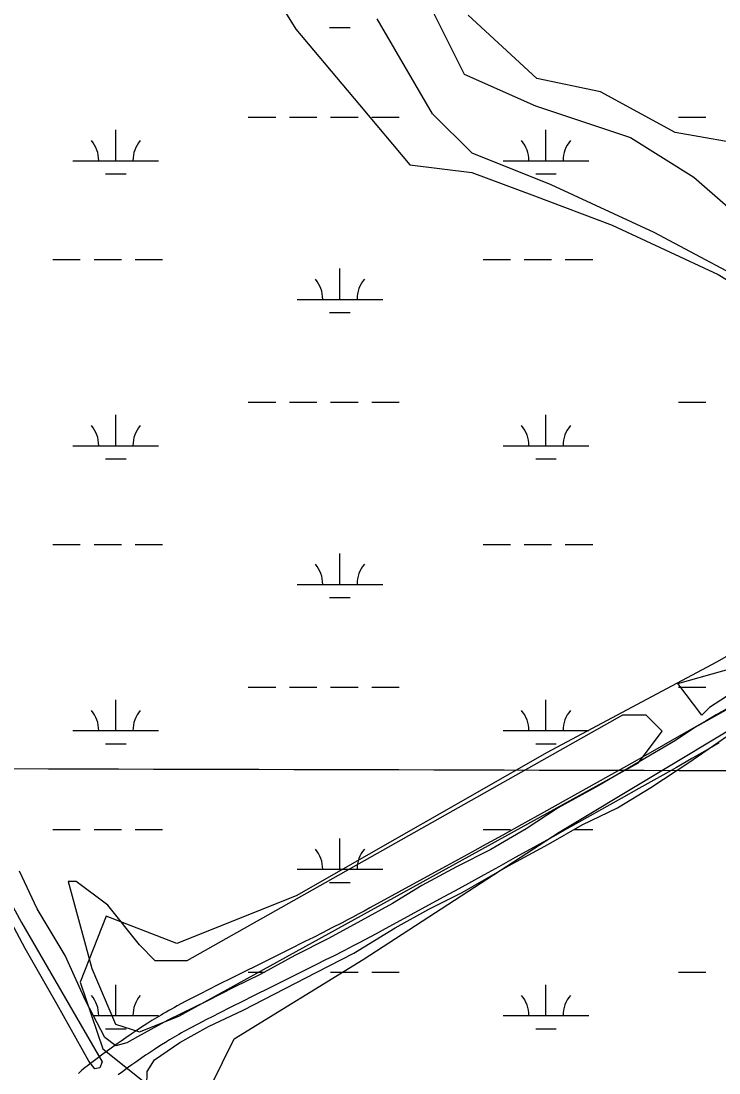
# Model space of a CAD drawing. Extents: x 3177185 to 3215018, y 812988 to 838321.
# Drawn here: x 3187840 to 3188654, y 824089 to 825317 of the extents above; entities that cross this region are included whole.
import ezdxf

# ---------------------------------------------------------------- set-up
doc = ezdxf.new("R2010")
doc.units = 0
for name, color, linetype in [('V-GRID-MAJR', 7, 'Continuous'), ('V-ROAD-CNTR', 7, 'Continuous'), ('V-SITE-VEGE', 7, 'Continuous'), ('V-TOPO-SHOR', 7, 'Continuous'), ('V-WETL-SWMP', 7, 'Continuous')]:
    doc.layers.add(name, color=color, linetype=linetype)

msp = doc.modelspace()

# ---------------------------------------------------------------- linework, layer by layer
at = {"layer": 'V-GRID-MAJR'}
msp.add_spline([(3181368.912, 824461.486), (3186603.869, 824447.399), (3191838.828, 824434.0750000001), (3197073.789, 824421.511), (3202308.752, 824409.709), (3207543.717, 824398.669), (3212778.683, 824388.39), (3212778.684, 824388.39)], degree=3, dxfattribs=at)
at = {"layer": 'V-ROAD-CNTR'}
for points in [[(3188663.316636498, 824514.1499442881), (3188650.8776613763, 824506.9139587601), (3188639.199684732, 824500.155972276), (3188628.241706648, 824493.8439849), (3188607.644747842, 824482.048008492), (3188589.5957839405, 824471.7740290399), (3188573.7848155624, 824462.815046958), (3188546.0608710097, 824447.1810782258), (3188525.247912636, 824435.487101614), (3188462.723037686, 824400.44917169), (3188449.287064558, 824392.9281867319), (3188424.067114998, 824378.872214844), (3188401.97615918, 824366.6202393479), (3188382.6281978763, 824355.9302607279), (3188365.6892317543, 824346.5992793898), (3188336.010291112, 824330.3053119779), (3188313.737335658, 824318.1153363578), (3188280.3004025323, 824299.8603728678), (3188246.857469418, 824281.6414093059), (3188239.968483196, 824277.911416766), (3188233.29149655, 824274.332423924), (3188226.807509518, 824270.8884308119), (3188220.51152211, 824267.572437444), (3188214.4085343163, 824264.3834438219), (3188202.5225580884, 824258.2344561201), (3188191.355580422, 824252.5234675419), (3188180.8556014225, 824247.205478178), (3188170.9966211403, 824242.248488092), (3188152.44165825, 824232.9915066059), (3188119.8627234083, 824216.853538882), (3188095.39677234, 824204.717563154), (3188086.203790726, 824200.12957233), (3188070.1508228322, 824192.062588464), (3188058.115846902, 824185.950600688), (3188049.097864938, 824181.32960993), (3188042.332878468, 824177.83461692), (3188032.2138987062, 824172.5586274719), (3188022.0979189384, 824167.217638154), (3188018.6539258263, 824165.3686418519), (3188015.3219324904, 824163.5446454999), (3188012.114938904, 824161.7536490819), (3188009.024945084, 824159.99965259), (3188006.0459510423, 824158.2806560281), (3188003.15195683, 824156.5846594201), (3187997.643967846, 824153.2886660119), (3187992.5019781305, 824150.133672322), (3187987.7189876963, 824147.132678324), (3187983.264996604, 824144.2826840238), (3187979.1150049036, 824141.581689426), (3187975.2450126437, 824139.0246945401), (3187971.639019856, 824136.6086993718), (3187968.256026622, 824134.317703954), (3187961.99703914, 824130.0117125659), (3187956.5440500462, 824126.195720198), (3187951.799059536, 824122.8297269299), (3187947.6580678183, 824119.8617328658), (3187940.485082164, 824114.6597432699), (3187935.1150929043, 824110.7217511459), (3187927.1291088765, 824104.8057629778), (3187919.120124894, 824098.8257749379), (3187916.811129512, 824097.0557784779), (3187914.568133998, 824095.25978207), (3187912.4451382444, 824093.48978561), (3187910.4371422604, 824091.7547890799), (3187908.531146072, 824090.0557924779), (3187906.720149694, 824088.3937958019)], [(3188654.1996547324, 824474.176024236), (3188643.183676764, 824467.830036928), (3188622.5207180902, 824455.996060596), (3188604.4117543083, 824445.6880812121), (3188588.5487860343, 824436.6990991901), (3188560.776841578, 824421.0371305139), (3188539.9278832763, 824409.3251539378), (3188477.383008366, 824374.2752240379), (3188463.9170352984, 824366.7362391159), (3188438.6450858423, 824352.6522672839), (3188416.5061301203, 824340.3742918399), (3188397.120168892, 824329.6623132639), (3188380.1452028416, 824320.311331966), (3188350.430262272, 824303.997364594), (3188328.127306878, 824291.791389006), (3188294.6643738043, 824273.522425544), (3188261.175440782, 824255.2794620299), (3188254.1984547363, 824251.5014695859), (3188247.4154683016, 824247.86447686), (3188240.8334814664, 824244.3684838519), (3188234.4494942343, 824241.0064905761), (3188228.2485066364, 824237.7654970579), (3188216.244530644, 824231.5565094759), (3188204.9615532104, 824225.787521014), (3188194.37157439, 824220.4235317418), (3188184.430594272, 824215.42454174), (3188165.7956315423, 824206.1275603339), (3188133.1866967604, 824189.975592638), (3188108.7607456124, 824177.857616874), (3188099.637763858, 824173.305625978), (3188083.678795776, 824165.28464202), (3188071.7478196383, 824159.226654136), (3188062.8238374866, 824154.6536632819), (3188056.152850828, 824151.206670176), (3188046.15187083, 824145.992680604), (3188036.1958907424, 824140.737691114), (3188032.9538972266, 824138.9966945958), (3188029.839903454, 824137.2906980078), (3188026.832909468, 824135.6117013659), (3188023.9269152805, 824133.9617046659), (3188021.1239208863, 824132.3447079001), (3188018.435926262, 824130.7707110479), (3188013.19193675, 824127.6327173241), (3188008.3219464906, 824124.6437233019), (3188003.77695558, 824121.790729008), (3187999.5309640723, 824119.0747344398), (3187995.566972, 824116.4957395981), (3187991.8629794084, 824114.0467444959), (3187988.39698634, 824111.726749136), (3187985.1719927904, 824109.5417535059), (3187979.101004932, 824105.363761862), (3187973.82201549, 824101.66976925), (3187969.215024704, 824098.4037757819), (3187965.2040327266, 824095.527781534), (3187958.1630468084, 824090.4217917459), (3187952.915057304, 824086.5717994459)]]:
    msp.add_lwpolyline(points, dxfattribs=at)
at = {"layer": 'V-SITE-VEGE'}
for p, q in [((3188104.684, 825397.8309999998), (3188160.333, 825307.387)), ((3188160.333, 825307.387), (3188234.882, 825219.159)), ((3188234.882, 825219.159), (3188293.518, 825149.171)), ((3188293.518, 825149.171), (3188365.628, 825140.1819999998)), ((3188365.628, 825140.182), (3188439.086, 825112.8150000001)), ((3188439.086, 825112.8149999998), (3188529.698, 825078.6499999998)), ((3188529.698, 825078.65), (3188653.376, 825021.185)), ((3188653.376, 825021.185), (3188712.426, 824985.003)), ((3188846.1040000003, 824681.496), (3188651.3370000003, 824568.5199999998)), ((3188651.3370000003, 824568.5199999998), (3188453.785, 824463.2490000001)), ((3188467.592, 824370.1489999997), (3188698.801, 824508.944)), ((3188453.785, 824463.2490000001), (3188160.937, 824295.8859999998)), ((3188239.162, 824221.5519999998), (3188467.592, 824370.1489999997)), ((3188160.937, 824295.8859999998), (3188021.566, 824240.1829999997)), ((3187939.055, 824271.8379999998), (3187908.81, 824194.922)), ((3188021.566, 824240.1829999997), (3187939.055, 824271.8379999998)), ((3188088.522, 824128.782), (3188239.162, 824221.5519999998)), ((3187908.81, 824194.922), (3187935.245, 824117.192)), ((3188061.119, 824073.5529999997), (3188088.522, 824128.782)), ((3187935.245, 824117.192), (3187991.137, 824072.294))]:
    msp.add_line(p, q, dxfattribs=at)
msp.add_lwpolyline([(3189545.969, 825205.434), (3189465.552, 825133.643), (3189402.1380000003, 825070.659), (3189356.975, 825029.31), (3189320.627, 824973.9010000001), (3189277.361, 824927.174), (3189166.327, 824978.0260000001), (3189034.3170000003, 825029.957), (3188978.732, 825066.309), (3188958.3850000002, 825123.0430000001), (3188967.826, 825161.86), (3188943.0840000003, 825187.225), (3188906.096, 825157.998), (3188912.039, 825096.261), (3188848.344, 825065.006), (3188784.0160000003, 825063.229), (3188736.415, 825101.295), (3188695.809, 825170.728), (3188602.9080000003, 825187.041), (3188515.966, 825234.5480000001), (3188441.789, 825249.781), (3188361.315, 825323.802)], dxfattribs=at)
at = {"layer": 'V-TOPO-SHOR'}
for points in [[(3188319.813347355, 825328.9897074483), (3188356.7798031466, 825255.0567958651), (3188439.9543286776, 825218.0903400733), (3188550.8536960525, 825181.1238842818), (3188624.7866076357, 825134.9158145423), (3188698.719519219, 825070.224516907)], [(3188717.202747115, 824996.2916053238), (3188578.5785378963, 825070.224516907), (3188458.4375565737, 825125.6742005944), (3188366.0214170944, 825162.6406563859), (3188319.813347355, 825208.8487261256), (3188255.1220497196, 825319.7480935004)], [(3189114.5921468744, 824820.7009403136), (3188643.2698355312, 824515.7276800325), (3188634.0282215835, 824506.4860660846), (3188606.3033797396, 824543.4525218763), (3188670.9946773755, 824561.9357497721)], [(3187663.895, 824580.884), (3187689.207, 824537.392), (3187728.9220000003, 824470.001), (3187752.519, 824421.666), (3187777.912, 824373.688), (3187809.844, 824319.952), (3187840.325, 824264.568)], [(3187881.778, 824168.99), (3187844.752, 824234.133), (3187815.5130000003, 824288.939), (3187788.502, 824335.845), (3187763.1890000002, 824378.975)], [(3187840.325, 824264.568), (3187934.596, 824102.018), (3187931.71, 824095.022), (3187925.6950000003, 824093.689), (3187918.7120000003, 824102.768), (3187881.778, 824168.99)]]:
    msp.add_lwpolyline(points, dxfattribs=at)
msp.add_lwpolyline([(3188541.6120821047, 824506.4860660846), (3188033.3233149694, 824219.9960336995), (3187996.3568591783, 824219.9960336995), (3187977.8736312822, 824238.4792615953), (3187940.9071754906, 824284.6873313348), (3187903.940719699, 824312.4121731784), (3187894.6991057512, 824312.4121731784), (3187922.4239475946, 824210.7544197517), (3187950.1487894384, 824146.0631221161), (3187977.8736312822, 824136.8215081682), (3188024.0817010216, 824155.3047360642), (3188560.0953100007, 824451.0363823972), (3188587.820151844, 824488.0028381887), (3188569.3369239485, 824506.4860660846)], close=True, dxfattribs=at)
at = {"layer": 'V-WETL-SWMP'}
for p, q in [((3188199.7952822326, 825309.2900609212), (3188223.7952748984, 825309.2900609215)), ((3188104.95131124, 825204.6500609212), (3188136.951301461, 825204.6500609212)), ((3188152.9512965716, 825204.650060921), (3188184.951286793, 825204.6500609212)), ((3188200.9512819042, 825204.6500609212), (3188232.9512721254, 825204.6500609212)), ((3188248.9512672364, 825204.6500609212), (3188280.951257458, 825204.6500609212)), ((3188606.859157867, 825204.6500609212), (3188638.8591480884, 825204.6500609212)), ((3187950.359358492, 825153.9080609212), (3187950.3593584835, 825189.9080609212)), ((3188452.267205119, 825153.9080609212), (3188452.2672051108, 825189.9080609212)), ((3187900.3593737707, 825153.9080609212), (3188000.359343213, 825153.9080609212)), ((3188402.267220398, 825153.9080609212), (3188502.2671898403, 825153.9080609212)), ((3187938.3593621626, 825138.4770609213), (3187962.3593548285, 825138.4770609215)), ((3188440.26720879, 825138.4770609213), (3188464.267201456, 825138.4770609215)), ((3187876.9513809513, 825038.4760609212), (3187908.951371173, 825038.4760609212)), ((3187924.9513662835, 825038.4760609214), (3187956.951356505, 825038.4760609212)), ((3187972.951351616, 825038.4760609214), (3188004.951341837, 825038.4760609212)), ((3188378.859227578, 825038.4760609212), (3188410.8592178, 825038.4760609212)), ((3188426.8592129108, 825038.4760609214), (3188458.859203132, 825038.4760609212)), ((3188474.859198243, 825038.4760609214), (3188506.859188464, 825038.4760609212)), ((3188211.795278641, 824992.0460609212), (3188211.795278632, 825028.0460609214)), ((3188161.79529392, 824992.0460609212), (3188261.795263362, 824992.0460609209)), ((3188199.7952823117, 824976.6150609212), (3188223.795274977, 824976.6150609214)), ((3188104.9513113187, 824871.9750609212), (3188136.95130154, 824871.9750609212)), ((3188152.951296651, 824871.9750609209), (3188184.951286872, 824871.9750609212)), ((3188200.951281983, 824871.9750609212), (3188232.9512722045, 824871.9750609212)), ((3188248.951267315, 824871.9750609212), (3188280.9512575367, 824871.9750609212)), ((3188606.8591579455, 824871.9750609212), (3188638.859148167, 824871.9750609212)), ((3187950.359358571, 824821.2330609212), (3187950.3593585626, 824857.2330609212)), ((3188452.267205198, 824821.2330609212), (3188452.2672051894, 824857.2330609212)), ((3187900.35937385, 824821.2330609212), (3188000.359343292, 824821.2330609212)), ((3188402.2672204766, 824821.2330609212), (3188502.267189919, 824821.2330609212)), ((3187938.3593622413, 824805.8020609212), (3187962.359354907, 824805.8020609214)), ((3188440.2672088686, 824805.8020609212), (3188464.2672015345, 824805.8020609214)), ((3187876.95138103, 824705.8010609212), (3187908.9513712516, 824705.8010609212)), ((3187924.951366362, 824705.8010609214), (3187956.9513565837, 824705.8010609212)), ((3187972.9513516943, 824705.8010609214), (3188004.9513419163, 824705.8010609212)), ((3188378.859227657, 824705.8010609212), (3188410.859217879, 824705.8010609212)), ((3188426.8592129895, 824705.8010609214), (3188458.859203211, 824705.8010609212)), ((3188474.8591983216, 824705.8010609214), (3188506.8591885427, 824705.8010609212)), ((3188211.7952787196, 824659.3710609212), (3188211.795278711, 824695.3710609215)), ((3188161.795293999, 824659.3710609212), (3188261.7952634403, 824659.371060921)), ((3188199.79528239, 824643.9400609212), (3188223.795275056, 824643.9400609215)), ((3188104.9513113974, 824539.3000609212), (3188136.9513016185, 824539.3000609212)), ((3188152.951296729, 824539.300060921), (3188184.951286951, 824539.3000609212)), ((3188200.9512820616, 824539.3000609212), (3188232.951272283, 824539.3000609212)), ((3188248.951267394, 824539.3000609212), (3188280.9512576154, 824539.3000609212)), ((3188606.859158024, 824539.3000609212), (3188638.859148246, 824539.3000609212)), ((3187950.3593586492, 824488.5580609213), (3187950.359358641, 824524.5580609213)), ((3188452.2672052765, 824488.5580609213), (3188452.267205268, 824524.5580609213)), ((3187900.3593739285, 824488.5580609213), (3188000.3593433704, 824488.5580609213)), ((3188402.2672205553, 824488.5580609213), (3188502.2671899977, 824488.5580609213)), ((3187938.35936232, 824473.1270609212), (3187962.3593549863, 824473.1270609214)), ((3188440.2672089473, 824473.1270609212), (3188464.267201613, 824473.1270609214)), ((3187876.9513811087, 824373.1260609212), (3187908.9513713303, 824373.1260609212)), ((3187924.951366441, 824373.1260609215), (3187956.9513566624, 824373.1260609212)), ((3187972.9513517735, 824373.1260609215), (3188004.951341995, 824373.1260609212)), ((3188378.8592277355, 824373.1260609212), (3188410.8592179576, 824373.1260609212)), ((3188426.859213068, 824373.1260609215), (3188427.8906921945, 824373.1260609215)), ((3188485.3404808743, 824373.1305527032), (3188506.8730427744, 824373.1305527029)), ((3188211.7952787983, 824326.6960609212), (3188211.7952787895, 824362.6960609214)), ((3188161.7952940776, 824326.6960609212), (3188261.7952635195, 824326.696060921)), ((3188199.7952824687, 824311.2650609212), (3188223.7952751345, 824311.2650609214)), ((3188104.9513114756, 824206.6250609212), (3188123.744826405, 824206.6250609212)), ((3188200.965418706, 824206.6296245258), (3188232.965397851, 824206.6296245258)), ((3188248.9653874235, 824206.6296245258), (3188280.965366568, 824206.6296245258)), ((3188606.873154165, 824206.6296245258), (3188638.8731333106, 824206.6296245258)), ((3187950.3593587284, 824155.8830609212), (3187950.35935872, 824191.8830609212)), ((3188452.281308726, 824155.8876464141), (3188452.2812705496, 824191.8876308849)), ((3187924.144133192, 824155.8830609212), (3188000.3593434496, 824155.8830609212)), ((3188402.281341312, 824155.8876464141), (3188502.28127614, 824155.8876464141)), ((3187938.359362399, 824140.4520609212), (3187962.359355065, 824140.4520609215)), ((3188440.28133291, 824140.4566530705), (3188464.2813172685, 824140.4566530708))]:
    msp.add_line(p, q, dxfattribs=at)
for points in [[(3188662.2660000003, 824512.321), (3188625.798, 824492.166), (3188603.3510000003, 824477.063), (3188561.095, 824452.191), (3188514.105, 824424.615), (3188466.592, 824398.528), (3188429.24, 824373.91), (3188387.949, 824349.912), (3188347.89, 824329.502), (3188307.304, 824307.78), (3188273.199, 824286.658), (3188236.2060000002, 824266.68), (3188198.3370000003, 824246.09), (3188159.1550000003, 824226.204), (3188118.918, 824203.956), (3188088.328, 824188.956), (3188056.684, 824172.732), (3188011.194, 824150.582), (3187975.6040000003, 824131.301), (3187963.0670000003, 824124.059), (3187950.276, 824120.582), (3187937.599, 824130.502), (3187914.83, 824173.4550000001), (3187891.2060000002, 824225.953), (3187858.478, 824280.485), (3187837.988, 824324.3960000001)], [(3187986.6550000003, 824073.67), (3187987.123, 824090.832), (3187995.384, 824104.337), (3188024.983, 824124.561), (3188058.565, 824143.216), (3188098.823, 824162.2050000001), (3188148.108, 824187.5040000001), (3188184.811, 824206.4130000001), (3188228.196, 824228.862), (3188276.276, 824258.237), (3188315.585, 824280.088), (3188354.457, 824299.513), (3188408.521, 824330.696), (3188455.1180000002, 824355.9130000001), (3188494.69, 824378.457), (3188535.556, 824398.485), (3188574.7830000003, 824422.243), (3188618.961, 824451.192), (3188664.098, 824482.653)]]:
    msp.add_lwpolyline(points, dxfattribs=at)
for centre, radius, start, end in [((3187895.116439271, 825154.3828641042), 35.24628790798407, 359.22817970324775, 40.77183803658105), ((3188005.6022777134, 825154.3828641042), 35.24628790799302, 139.22817717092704, 180.77183550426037), ((3188397.0242858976, 825154.3828641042), 35.24628790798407, 359.22817970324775, 40.77183803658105), ((3188507.51012434, 825154.3828641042), 35.24628790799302, 139.22817717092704, 180.77183550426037), ((3188156.552359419, 824992.5208641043), 35.24628790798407, 359.22817970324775, 40.77183803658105), ((3188267.0381978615, 824992.5208641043), 35.24628790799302, 139.22817717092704, 180.77183550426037), ((3187895.116439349, 824821.7078641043), 35.24628790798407, 359.22817970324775, 40.77183803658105), ((3188005.602277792, 824821.7078641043), 35.24628790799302, 139.22817717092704, 180.77183550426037), ((3188397.0242859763, 824821.7078641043), 35.24628790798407, 359.22817970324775, 40.77183803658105), ((3188507.5101244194, 824821.7078641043), 35.24628790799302, 139.22817717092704, 180.77183550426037), ((3188156.5523594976, 824659.8458641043), 35.24628790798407, 359.22817970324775, 40.77183803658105), ((3188267.03819794, 824659.8458641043), 35.24628790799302, 139.22817717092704, 180.77183550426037), ((3187895.116439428, 824489.0328641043), 35.24628790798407, 359.22817970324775, 40.77183803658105), ((3188005.6022778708, 824489.0328641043), 35.24628790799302, 139.22817717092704, 180.77183550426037), ((3188397.024286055, 824489.0328641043), 35.24628790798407, 359.22817970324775, 40.77183803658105), ((3188507.5101244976, 824489.0328641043), 35.24628790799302, 139.22817717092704, 180.77183550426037), ((3188156.5523595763, 824327.1708641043), 35.24628790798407, 359.22817970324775, 40.77183803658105), ((3188267.038198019, 824327.1708641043), 35.24628790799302, 139.22817717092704, 180.77183550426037), ((3187895.116439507, 824156.3578641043), 35.24628790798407, 359.22817970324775, 40.77183803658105), ((3188005.6022779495, 824156.3578641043), 35.24628790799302, 139.22817717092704, 180.77183550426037), ((3188397.038408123, 824156.3624493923), 35.24628790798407, 359.22817978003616, 40.77183811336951), ((3188507.5242083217, 824156.3624493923), 35.24628790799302, 139.2281771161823, 180.77183544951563)]:
    msp.add_arc(centre, radius, start, end, dxfattribs=at)

doc.saveas('drawing.dxf')
